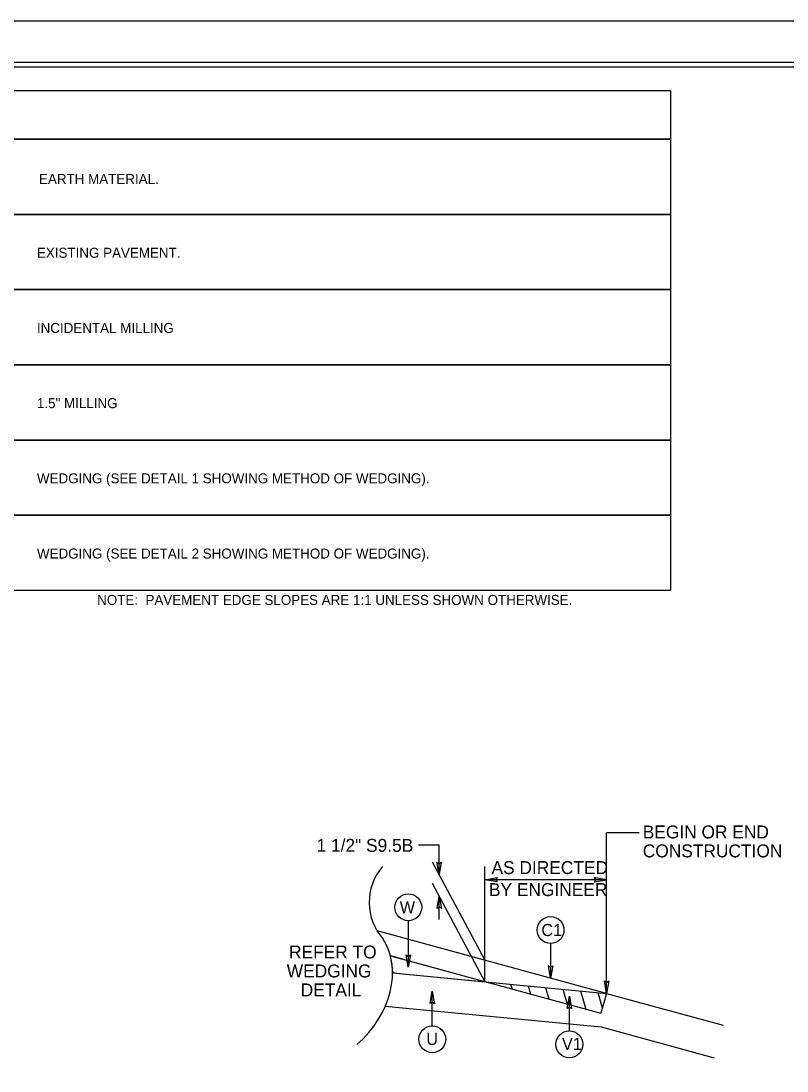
# Model space of a CAD drawing. Extents: x 1901670 to 1902225, y 193498 to 194278.
# Drawn here: x 1902070.8 to 1902112.2, y 194211.3 to 194268 of the extents above; entities that cross this region are included whole.
import ezdxf

# ---------------------------------------------------------------- set-up
doc = ezdxf.new("R2010")
doc.units = 0
for name, color, linetype in [('Old_Level_1', 7, 'Continuous'), ('Old_Level_11', 7, 'Continuous'), ('Old_Level_19', 7, 'Continuous'), ('Old_Level_20', 7, 'Continuous'), ('Old_Level_21', 7, 'Continuous'), ('Prop Pavement Schedule Description CELL', 7, 'Continuous'), ('Prop Shade Medium', 7, 'Continuous'), ('Sheet Border Standard 30in CELL', 7, 'Continuous'), ('Sheet Cutting Line CELL', 7, 'Continuous'), ('Sheet Plot Border Inside CELL', 7, 'Continuous'), ('Sheet Plot Border Outside CELL', 7, 'Continuous'), ('Typical Detail Wedge2 CELL', 7, 'Continuous')]:
    doc.layers.add(name, color=color, linetype=linetype)

msp = doc.modelspace()

# ---------------------------------------------------------------- linework, layer by layer
at = {"layer": 'Old_Level_1'}
for p, q in [((1902102.466, 194222.315), (1902102.466, 194224.122)), ((1902104.228, 194224.122), (1902102.466, 194224.122)), ((1902093.423, 194223.459), (1902092.3, 194223.459)), ((1902093.423, 194221.873), (1902093.423, 194223.459)), ((1902093.053, 194222.569), (1902095.887, 194217.243)), ((1902095.887, 194216.082), (1902095.887, 194222.315)), ((1902102.466, 194215.45), (1902102.466, 194222.315)), ((1902093.053, 194221.408), (1902095.887, 194216.082)), ((1902102.466, 194221.592), (1902095.887, 194221.592)), ((1902093.423, 194219.45), (1902093.423, 194220.712)), ((1902102.466, 194215.45), (1902090.069, 194218.829)), ((1902090.789, 194217.472), (1902102.15, 194214.375)), ((1902090.974, 194216.554), (1902090.904, 194216.611)), ((1902090.905, 194216.561), (1902102.466, 194215.45)), ((1902102.466, 194215.45), (1902102.15, 194214.375)), ((1902102.449, 194215.392), (1902102.332, 194215.486)), ((1902102.466, 194215.45), (1902108.756, 194213.736)), ((1902090.509, 194214.756), (1902102.172, 194213.635)), ((1902102.152, 194214.38), (1902102.138, 194214.379)), ((1902102.172, 194213.635), (1902108.276, 194211.972))]:
    msp.add_line(p, q, dxfattribs=at)
for centre, major_axis, ratio, start_param, end_param in [((1902092.625, 194220.363), (-1.875, 2.325), 0.998037, 0.180285, 1.621834), ((1902085.787, 194215.52), (4.616, 2.856), 0.773681, 4.938551, 6.283185)]:
    msp.add_ellipse(centre, major_axis=major_axis, ratio=ratio, start_param=start_param, end_param=end_param, dxfattribs=at)
at = {"layer": 'Old_Level_11'}
for p, q in [((1902091.754, 194219.379), (1902091.754, 194216.863)), ((1902099.44, 194218.149), (1902099.44, 194216.275)), ((1902093.05, 194213.694), (1902093.05, 194215.568)), ((1902100.456, 194213.421), (1902100.456, 194215.295))]:
    msp.add_line(p, q, dxfattribs=at)
for points in [[(1902093.539, 194222.545), (1902093.423, 194221.873), (1902093.304, 194222.548), (1902093.423, 194222.462)], [(1902096.559, 194221.476), (1902095.887, 194221.592), (1902096.562, 194221.711), (1902096.477, 194221.592)], [(1902101.795, 194221.476), (1902102.466, 194221.592), (1902101.791, 194221.711), (1902101.877, 194221.592)], [(1902093.308, 194220.041), (1902093.423, 194220.712), (1902093.543, 194220.037), (1902093.423, 194220.123)], [(1902091.869, 194217.535), (1902091.754, 194216.863), (1902091.634, 194217.538), (1902091.754, 194217.452)], [(1902099.555, 194216.946), (1902099.44, 194216.275), (1902099.32, 194216.95), (1902099.44, 194216.864)], [(1902102.582, 194216.121), (1902102.466, 194215.45), (1902102.347, 194216.125), (1902102.466, 194216.039)], [(1902092.935, 194214.897), (1902093.05, 194215.568), (1902093.17, 194214.893), (1902093.05, 194214.979)], [(1902100.34, 194214.624), (1902100.456, 194215.295), (1902100.575, 194214.62), (1902100.456, 194214.706)]]:
    msp.add_lwpolyline(points, close=True, dxfattribs=at)
for centre in [(1902091.754, 194220.105), (1902099.44, 194218.874), (1902093.05, 194212.969), (1902100.456, 194212.696)]:
    msp.add_circle(centre, 0.725, dxfattribs=at)
at = {"layer": 'Old_Level_19'}
for points in [[(1902070.245, 194257.556), (1902066.18, 194257.556), (1902066.18, 194261.621), (1902105.922, 194261.621), (1902105.922, 194257.556), (1902070.245, 194257.556), (1902070.245, 194261.621)], [(1902070.245, 194253.492), (1902066.18, 194253.492), (1902066.18, 194257.556), (1902105.922, 194257.556), (1902105.922, 194253.492), (1902070.245, 194253.492), (1902070.245, 194257.556)], [(1902070.246, 194249.428), (1902066.181, 194249.428), (1902066.181, 194253.492), (1902105.923, 194253.492), (1902105.923, 194249.428), (1902070.246, 194249.428), (1902070.246, 194253.492)], [(1902070.245, 194245.363), (1902066.18, 194245.363), (1902066.18, 194249.428), (1902105.922, 194249.428), (1902105.922, 194245.363), (1902070.245, 194245.363), (1902070.245, 194249.428)], [(1902070.245, 194241.299), (1902066.18, 194241.299), (1902066.18, 194245.363), (1902105.922, 194245.363), (1902105.922, 194241.299), (1902070.245, 194241.299), (1902070.245, 194245.363)], [(1902070.245, 194237.234), (1902066.18, 194237.234), (1902066.18, 194241.299), (1902105.922, 194241.299), (1902105.922, 194237.234), (1902070.245, 194237.234), (1902070.245, 194241.299)]]:
    msp.add_lwpolyline(points, dxfattribs=at)
at = {"layer": 'Prop Pavement Schedule Description CELL'}
msp.add_lwpolyline([(1901986.697, 194264.261), (1902105.911, 194264.261), (1902105.911, 194261.622), (1901986.697, 194261.622)], close=True, dxfattribs=at)
at = {"layer": 'Prop Shade Medium'}
for p, q in [((1902090.904, 194216.611), (1902090.904, 194216.611)), ((1902090.904, 194216.611), (1902090.974, 194216.554)), ((1902090.974, 194216.554), (1902090.904, 194216.611)), ((1902090.905, 194216.561), (1902090.905, 194216.561)), ((1902090.905, 194216.561), (1902090.974, 194216.554))]:
    msp.add_line(p, q, dxfattribs=at)
for points in [[(1902091.49, 194217.281), (1902091.382, 194217.31), (1902090.789, 194217.472)], [(1902091.475, 194216.506), (1902095.888, 194216.082), (1902091.49, 194217.281)], [(1902090.974, 194216.554), (1902090.974, 194216.554), (1902091.475, 194216.506)]]:
    msp.add_lwpolyline(points, dxfattribs=at)
for start_param, end_param in [(5.849468, 6.049581), (5.838341, 5.849468)]:
    msp.add_ellipse((1902085.787, 194215.52), major_axis=(4.616, 2.856), ratio=0.773681, start_param=start_param, end_param=end_param, dxfattribs=at)
at = {"layer": 'Sheet Border Standard 30in CELL'}
msp.add_lwpolyline([(1902132.544, 194265.514), (1901982.544, 194265.514), (1901982.544, 194160.514), (1902132.544, 194160.514)], close=True, dxfattribs=at)
at = {"layer": 'Sheet Cutting Line CELL'}
msp.add_line((1902134.244, 194268.014), (1901965.844, 194268.014), dxfattribs=at)
at = {"layer": 'Sheet Plot Border Inside CELL'}
msp.add_lwpolyline([(1902133.794, 194265.769), (1901967.144, 194265.769), (1901967.144, 194160.259), (1902133.794, 194160.259)], close=True, dxfattribs=at)
at = {"layer": 'Sheet Plot Border Outside CELL'}
msp.add_lwpolyline([(1902134.244, 194268.014), (1901965.844, 194268.014), (1901965.844, 194158.014), (1902134.244, 194158.014)], close=True, dxfattribs=at)
at = {"layer": 'Typical Detail Wedge2 CELL'}
for p, q in [((1902096.337, 194216.039), (1902096.362, 194215.953)), ((1902097.28, 194215.948), (1902097.358, 194215.682)), ((1902098.224, 194215.858), (1902098.353, 194215.41)), ((1902099.167, 194215.767), (1902099.349, 194215.139)), ((1902100.11, 194215.676), (1902100.345, 194214.867)), ((1902101.054, 194215.586), (1902101.341, 194214.596)), ((1902101.997, 194215.495), (1902102.237, 194214.669))]:
    msp.add_line(p, q, dxfattribs=at)

# ---------------------------------------------------------------- texts
at = {"layer": 'Old_Level_1'}
for s, p in [('BEGIN OR END', (1902104.422, 194223.827)), ('1 1/2" S9.5B', (1902086.799, 194223.102)), ('CONSTRUCTION', (1902104.422, 194222.803)), ('AS DIRECTED', (1902096.25, 194221.9)), ('BY ENGINEER', (1902096.112, 194220.71)), ('REFER TO', (1902085.312, 194217.337)), ('WEDGING', (1902085.189, 194216.312)), ('DETAIL', (1902085.943, 194215.288))]:
    msp.add_text(s, height=0.7, dxfattribs=at).set_placement(p)
at = {"layer": 'Old_Level_20'}
for s, p in [('W', (1902091.293, 194219.777)), ('C1', (1902098.944, 194218.546)), ('U', (1902092.726, 194212.663)), ('V1', (1902100.056, 194212.39))]:
    msp.add_text(s, height=0.656, dxfattribs=at).set_placement(p)
at = {"layer": 'Old_Level_21'}
for s, p in [('EARTH MATERIAL.', (1902071.807, 194259.204)), ('EXISTING PAVEMENT.', (1902071.694, 194255.215)), ('INCIDENTAL MILLING', (1902071.694, 194251.151)), ('1.5" MILLING', (1902071.694, 194247.086)), ('WEDGING (SEE DETAIL 1 SHOWING METHOD OF WEDGING).', (1902071.694, 194243.022)), ('WEDGING (SEE DETAIL 2 SHOWING METHOD OF WEDGING).', (1902071.694, 194238.957)), ('NOTE:  PAVEMENT EDGE SLOPES ARE 1:1 UNLESS SHOWN OTHERWISE.', (1902074.947, 194236.448))]:
    msp.add_text(s, height=0.54065, dxfattribs=at).set_placement(p)

doc.saveas('drawing.dxf')
